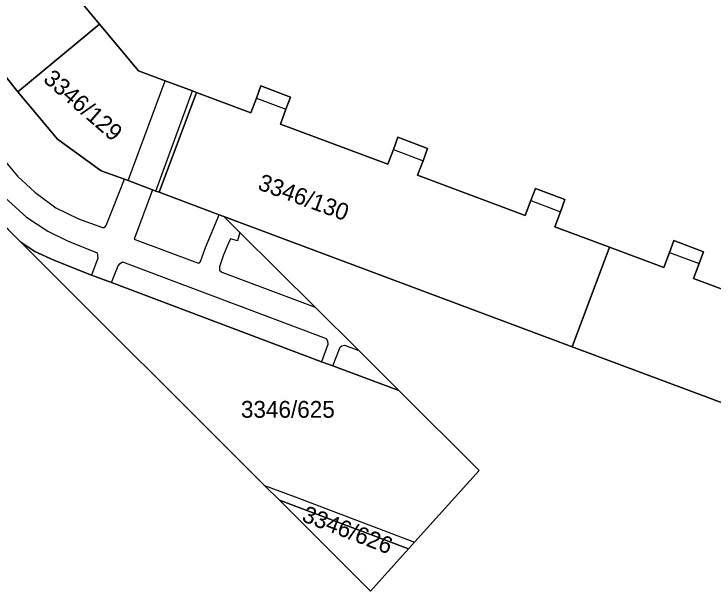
# Model space of a CAD drawing. Extents: x -262715 to -259381, y -1237238 to -1231182.
# Drawn here: x -262261.2 to -262178, y -1235354.7 to -1235286.1 of the extents above; entities that cross this region are included whole.
import ezdxf

# ---------------------------------------------------------------- set-up
doc = ezdxf.new("R2010")
doc.units = 0
for name, color, linetype in [('body_kn', 7, 'Continuous'), ('kladpar_druhypozemkov', 7, 'Continuous'), ('kladpar_hranice', 7, 'Continuous'), ('kladpar_parcelnecisla', 7, 'Continuous'), ('kladpar_plochy', 7, 'Continuous'), ('zappar_hrandruhpozemk', 7, 'Continuous')]:
    doc.layers.add(name, color=color, linetype=linetype)

msp = doc.modelspace()

# ---------------------------------------------------------------- linework, layer by layer
at = {"layer": 'body_kn'}
for p, q in [((-262250.99, -1235287.29), (-262250.99, -1235287.29)), ((-262250.99, -1235287.29), (-262250.99, -1235287.29)), ((-262246.35, -1235292.87), (-262246.35, -1235292.87)), ((-262243.18, -1235294.05), (-262243.18, -1235294.05)), ((-262231.81, -1235294.66), (-262231.81, -1235294.66)), ((-262260.69, -1235295.34), (-262260.69, -1235295.34)), ((-262239.93, -1235295.25), (-262239.93, -1235295.25)), ((-262239.48, -1235295.45), (-262239.48, -1235295.45)), ((-262239.48, -1235295.45), (-262239.48, -1235295.45)), ((-262228.3, -1235295.97), (-262228.3, -1235295.97)), ((-262232.35, -1235296.11), (-262232.35, -1235296.11)), ((-262232.35, -1235296.11), (-262232.35, -1235296.11)), ((-262228.84, -1235297.43), (-262228.84, -1235297.43)), ((-262233.01, -1235297.87), (-262233.01, -1235297.87)), ((-262229.5, -1235299.18), (-262229.5, -1235299.18)), ((-262256, -1235300.99), (-262256, -1235300.99)), ((-262215.53, -1235300.76), (-262215.53, -1235300.76)), ((-262216.07, -1235302.22), (-262216.07, -1235302.22)), ((-262216.07, -1235302.22), (-262216.07, -1235302.22)), ((-262212, -1235302.08), (-262212, -1235302.08)), ((-262212.54, -1235303.54), (-262212.54, -1235303.54)), ((-262216.72, -1235303.96), (-262216.72, -1235303.96)), ((-262250.79, -1235304.75), (-262250.79, -1235304.75)), ((-262260.73, -1235305.37), (-262260.73, -1235305.37)), ((-262248.01, -1235305.75), (-262248.01, -1235305.75)), ((-262247.59, -1235305.9), (-262247.59, -1235305.9)), ((-262247.59, -1235305.9), (-262247.59, -1235305.9)), ((-262213.19, -1235305.28), (-262213.19, -1235305.28)), ((-262199.19, -1235306.85), (-262199.19, -1235306.85)), ((-262258.67, -1235307.3), (-262258.67, -1235307.3)), ((-262244.71, -1235306.99), (-262244.71, -1235306.99)), ((-262244.71, -1235306.99), (-262244.71, -1235306.99)), ((-262244.29, -1235307.15), (-262244.29, -1235307.15)), ((-262244.29, -1235307.15), (-262244.29, -1235307.15)), ((-262243.91, -1235307.3), (-262243.91, -1235307.3)), ((-262199.73, -1235308.29), (-262199.73, -1235308.29)), ((-262199.73, -1235308.29), (-262199.73, -1235308.29)), ((-262195.67, -1235308.17), (-262195.67, -1235308.17)), ((-262256.18, -1235309.13), (-262256.18, -1235309.13)), ((-262236.77, -1235309.97), (-262236.77, -1235309.97)), ((-262236.21, -1235310.18), (-262236.21, -1235310.18)), ((-262236.21, -1235310.18), (-262236.21, -1235310.18)), ((-262200.4, -1235310.07), (-262200.4, -1235310.07)), ((-262196.21, -1235309.61), (-262196.21, -1235309.61)), ((-262259.67, -1235310.24), (-262259.67, -1235310.24)), ((-262253.48, -1235310.45), (-262253.48, -1235310.45)), ((-262250.65, -1235311.49), (-262250.65, -1235311.49)), ((-262250.4, -1235311.48), (-262250.4, -1235311.48)), ((-262250.21, -1235311.26), (-262250.21, -1235311.26)), ((-262196.88, -1235311.39), (-262196.88, -1235311.39)), ((-262257.13, -1235311.91), (-262257.13, -1235311.91)), ((-262234.3, -1235312.08), (-262234.3, -1235312.08)), ((-262234.3, -1235312.08), (-262234.3, -1235312.08)), ((-262260.36, -1235313.22), (-262260.36, -1235313.22)), ((-262260.36, -1235313.22), (-262260.36, -1235313.22)), ((-262254.82, -1235313.09), (-262254.82, -1235313.09)), ((-262246.89, -1235312.86), (-262246.89, -1235312.86)), ((-262235.7, -1235313.44), (-262235.7, -1235313.44)), ((-262235.42, -1235312.83), (-262235.42, -1235312.83)), ((-262234.58, -1235313.08), (-262234.58, -1235313.08)), ((-262182.72, -1235313.05), (-262182.72, -1235313.05)), ((-262258.68, -1235314.36), (-262258.68, -1235314.36)), ((-262238.39, -1235313.87), (-262238.39, -1235313.87)), ((-262190.38, -1235313.82), (-262190.38, -1235313.82)), ((-262190.38, -1235313.82), (-262190.38, -1235313.82)), ((-262179.2, -1235314.37), (-262179.2, -1235314.37)), ((-262251.27, -1235314.48), (-262251.27, -1235314.48)), ((-262251.2, -1235315.15), (-262251.2, -1235315.15)), ((-262236.26, -1235314.72), (-262236.26, -1235314.72)), ((-262183.25, -1235314.47), (-262183.25, -1235314.47)), ((-262183.25, -1235314.47), (-262183.25, -1235314.47)), ((-262256.41, -1235315.38), (-262256.41, -1235315.38)), ((-262248.76, -1235316.03), (-262248.76, -1235316.03)), ((-262248.55, -1235315.78), (-262248.55, -1235315.78)), ((-262248.25, -1235315.56), (-262248.25, -1235315.56)), ((-262239.34, -1235315.69), (-262239.34, -1235315.69)), ((-262239.12, -1235315.69), (-262239.12, -1235315.69)), ((-262238.99, -1235315.51), (-262238.99, -1235315.51)), ((-262179.73, -1235315.78), (-262179.73, -1235315.78)), ((-262236.74, -1235316.55), (-262236.74, -1235316.55)), ((-262236.72, -1235316.18), (-262236.72, -1235316.18)), ((-262236.45, -1235316.79), (-262236.45, -1235316.79)), ((-262183.91, -1235316.24), (-262183.91, -1235316.24)), ((-262251.96, -1235317.15), (-262251.96, -1235317.15)), ((-262180.39, -1235317.55), (-262180.39, -1235317.55)), ((-262249.58, -1235318.04), (-262249.58, -1235318.04)), ((-262249.58, -1235318.04), (-262249.58, -1235318.04)), ((-262225.37, -1235320.96), (-262225.37, -1235320.96)), ((-262224.06, -1235324.7), (-262224.06, -1235324.7)), ((-262223.9, -1235324.98), (-262223.9, -1235324.98)), ((-262223.87, -1235325.41), (-262223.87, -1235325.41)), ((-262222.4, -1235325.7), (-262222.4, -1235325.7)), ((-262222.2, -1235325.54), (-262222.2, -1235325.54)), ((-262221.88, -1235325.48), (-262221.88, -1235325.48)), ((-262194.81, -1235325.66), (-262194.81, -1235325.66)), ((-262220.18, -1235326.12), (-262220.18, -1235326.12)), ((-262224.63, -1235327.44), (-262224.63, -1235327.44)), ((-262224.63, -1235327.44), (-262224.63, -1235327.44)), ((-262223.28, -1235327.94), (-262223.28, -1235327.94)), ((-262223.28, -1235327.94), (-262223.28, -1235327.94)), ((-262215.41, -1235330.87), (-262215.41, -1235330.87)), ((-262215.41, -1235330.87), (-262215.41, -1235330.87)), ((-262205.86, -1235340.37), (-262205.86, -1235340.37)), ((-262231.38, -1235342.15), (-262231.38, -1235342.15)), ((-262231.38, -1235342.15), (-262231.38, -1235342.15)), ((-262229.62, -1235343.91), (-262229.62, -1235343.91)), ((-262229.62, -1235343.91), (-262229.62, -1235343.91)), ((-262227.74, -1235343.51), (-262227.74, -1235343.51)), ((-262213.54, -1235348.89), (-262213.54, -1235348.89)), ((-262214.26, -1235349.68), (-262214.26, -1235349.68)), ((-262214.26, -1235349.68), (-262214.26, -1235349.68)), ((-262218.8, -1235354.71), (-262218.8, -1235354.71))]:
    msp.add_line(p, q, dxfattribs=at)
at = {"layer": 'kladpar_druhypozemkov'}
for p, q in [((-262252.33, -1235295.91), (-262252.33, -1235295.91)), ((-262225.51, -1235306.7), (-262225.51, -1235306.7)), ((-262228.84, -1235331.99), (-262228.84, -1235331.99)), ((-262219.71, -1235352.45), (-262219.71, -1235352.45))]:
    msp.add_line(p, q, dxfattribs=at)
at = {"layer": 'kladpar_hranice'}
for p, q in [((-262263.33, -1235310.25), (-262260.36, -1235313.22)), ((-262229.62, -1235343.91), (-262214.26, -1235349.68)), ((-262214.26, -1235349.68), (-262229.62, -1235343.91))]:
    msp.add_line(p, q, dxfattribs=at)
for points in [[(-262264.69, -1235270.78), (-262255.81, -1235281.48), (-262254.34, -1235280.27), (-262253.15, -1235279.27), (-262250.93, -1235281.95), (-262252.12, -1235282.94), (-262253.59, -1235284.16), (-262250.99, -1235287.29), (-262260.69, -1235295.34), (-262263.69, -1235291.66)], [(-262167.64, -1235322.31), (-262180.39, -1235317.55), (-262179.73, -1235315.78), (-262179.2, -1235314.37), (-262182.72, -1235313.05), (-262183.25, -1235314.47), (-262183.91, -1235316.24), (-262190.38, -1235313.82), (-262196.88, -1235311.39), (-262196.21, -1235309.61), (-262195.67, -1235308.17), (-262199.19, -1235306.85), (-262199.73, -1235308.29), (-262200.4, -1235310.07), (-262213.19, -1235305.28), (-262212.54, -1235303.54), (-262212, -1235302.08), (-262215.53, -1235300.76), (-262216.07, -1235302.22), (-262216.72, -1235303.96), (-262229.5, -1235299.18), (-262228.84, -1235297.43), (-262228.3, -1235295.97), (-262231.81, -1235294.66), (-262232.35, -1235296.11), (-262233.01, -1235297.87), (-262239.48, -1235295.45), (-262239.93, -1235295.25), (-262243.18, -1235294.05), (-262246.35, -1235292.87), (-262250.99, -1235287.29), (-262253.59, -1235284.16)], [(-262250.99, -1235287.29), (-262246.35, -1235292.87), (-262243.18, -1235294.05), (-262239.93, -1235295.25), (-262239.48, -1235295.45), (-262243.91, -1235307.3), (-262244.29, -1235307.15), (-262244.71, -1235306.99), (-262247.59, -1235305.9), (-262248.01, -1235305.75), (-262250.79, -1235304.75), (-262256, -1235300.99), (-262260.69, -1235295.34), (-262250.99, -1235287.29)], [(-262263.69, -1235291.66), (-262260.69, -1235295.34), (-262256, -1235300.99), (-262250.79, -1235304.75), (-262248.01, -1235305.75), (-262247.59, -1235305.9), (-262244.71, -1235306.99), (-262244.29, -1235307.15), (-262243.91, -1235307.3), (-262236.77, -1235309.97), (-262236.21, -1235310.18)], [(-262239.48, -1235295.45), (-262233.01, -1235297.87), (-262232.35, -1235296.11), (-262231.81, -1235294.66), (-262228.3, -1235295.97), (-262228.84, -1235297.43), (-262229.5, -1235299.18), (-262216.72, -1235303.96), (-262216.07, -1235302.22), (-262215.53, -1235300.76), (-262212, -1235302.08), (-262212.54, -1235303.54), (-262213.19, -1235305.28), (-262200.4, -1235310.07), (-262199.73, -1235308.29), (-262199.19, -1235306.85), (-262195.67, -1235308.17), (-262196.21, -1235309.61), (-262196.88, -1235311.39), (-262190.38, -1235313.82), (-262194.81, -1235325.66), (-262236.21, -1235310.18), (-262236.77, -1235309.97), (-262243.91, -1235307.3), (-262239.48, -1235295.45)], [(-262260.36, -1235313.22), (-262231.38, -1235342.15), (-262229.62, -1235343.91), (-262218.8, -1235354.71), (-262214.26, -1235349.68), (-262213.54, -1235348.89), (-262205.86, -1235340.37), (-262215.41, -1235330.87), (-262220.18, -1235326.12), (-262225.37, -1235320.96), (-262234.3, -1235312.08), (-262236.21, -1235310.18)], [(-262236.21, -1235310.18), (-262234.3, -1235312.08), (-262225.37, -1235320.96), (-262220.18, -1235326.12), (-262215.41, -1235330.87)], [(-262236.21, -1235310.18), (-262194.81, -1235325.66), (-262145.75, -1235343.97)], [(-262215.41, -1235330.87), (-262223.28, -1235327.94), (-262224.63, -1235327.44), (-262249.58, -1235318.04), (-262251.96, -1235317.15), (-262256.41, -1235315.38), (-262258.68, -1235314.36), (-262260.36, -1235313.22), (-262263.33, -1235310.25)], [(-262229.62, -1235343.91), (-262231.38, -1235342.15), (-262260.36, -1235313.22)], [(-262260.36, -1235313.22), (-262258.68, -1235314.36), (-262256.41, -1235315.38), (-262251.96, -1235317.15), (-262249.58, -1235318.04), (-262224.63, -1235327.44)], [(-262190.38, -1235313.82), (-262183.91, -1235316.24), (-262183.25, -1235314.47), (-262182.72, -1235313.05), (-262179.2, -1235314.37), (-262179.73, -1235315.78), (-262180.39, -1235317.55), (-262167.64, -1235322.31), (-262166.98, -1235320.56), (-262166.44, -1235319.11), (-262162.93, -1235320.42), (-262163.47, -1235321.87), (-262164.12, -1235323.62), (-262151.36, -1235328.38), (-262150.7, -1235326.6), (-262150.17, -1235325.2), (-262146.67, -1235326.51), (-262147.19, -1235327.91), (-262147.86, -1235329.69), (-262141.37, -1235332.11), (-262145.75, -1235343.97), (-262194.81, -1235325.66), (-262190.38, -1235313.82)], [(-262224.63, -1235327.44), (-262223.28, -1235327.94), (-262215.41, -1235330.87)], [(-262215.41, -1235330.87), (-262205.86, -1235340.37), (-262213.54, -1235348.89), (-262214.26, -1235349.68)], [(-262214.26, -1235349.68), (-262218.8, -1235354.71), (-262229.62, -1235343.91)]]:
    msp.add_lwpolyline(points, dxfattribs=at)
at = {"layer": 'kladpar_plochy'}
for p, q in [((-262250.99, -1235287.29), (-262253.59, -1235284.16)), ((-262246.35, -1235292.87), (-262250.99, -1235287.29)), ((-262243.18, -1235294.05), (-262246.35, -1235292.87)), ((-262239.93, -1235295.25), (-262243.18, -1235294.05)), ((-262231.81, -1235294.66), (-262232.35, -1235296.11)), ((-262228.3, -1235295.97), (-262231.81, -1235294.66)), ((-262239.48, -1235295.45), (-262239.93, -1235295.25)), ((-262233.01, -1235297.87), (-262239.48, -1235295.45)), ((-262228.84, -1235297.43), (-262228.3, -1235295.97)), ((-262232.35, -1235296.11), (-262233.01, -1235297.87)), ((-262229.5, -1235299.18), (-262228.84, -1235297.43)), ((-262216.72, -1235303.96), (-262229.5, -1235299.18)), ((-262215.53, -1235300.76), (-262216.07, -1235302.22)), ((-262212, -1235302.08), (-262215.53, -1235300.76)), ((-262216.07, -1235302.22), (-262216.72, -1235303.96)), ((-262212.54, -1235303.54), (-262212, -1235302.08)), ((-262213.19, -1235305.28), (-262212.54, -1235303.54)), ((-262200.4, -1235310.07), (-262213.19, -1235305.28)), ((-262199.19, -1235306.85), (-262199.73, -1235308.29)), ((-262195.67, -1235308.17), (-262199.19, -1235306.85)), ((-262199.73, -1235308.29), (-262200.4, -1235310.07)), ((-262196.21, -1235309.61), (-262195.67, -1235308.17)), ((-262234.3, -1235312.08), (-262236.21, -1235310.18)), ((-262236.21, -1235310.18), (-262194.81, -1235325.66)), ((-262196.88, -1235311.39), (-262196.21, -1235309.61)), ((-262263.33, -1235310.25), (-262260.36, -1235313.22)), ((-262190.38, -1235313.82), (-262196.88, -1235311.39)), ((-262225.37, -1235320.96), (-262234.3, -1235312.08)), ((-262260.36, -1235313.22), (-262231.38, -1235342.15)), ((-262182.72, -1235313.05), (-262183.25, -1235314.47)), ((-262179.2, -1235314.37), (-262182.72, -1235313.05)), ((-262183.91, -1235316.24), (-262190.38, -1235313.82)), ((-262179.73, -1235315.78), (-262179.2, -1235314.37)), ((-262183.25, -1235314.47), (-262183.91, -1235316.24)), ((-262180.39, -1235317.55), (-262179.73, -1235315.78)), ((-262167.64, -1235322.31), (-262180.39, -1235317.55)), ((-262220.18, -1235326.12), (-262225.37, -1235320.96)), ((-262194.81, -1235325.66), (-262145.75, -1235343.97)), ((-262215.41, -1235330.87), (-262220.18, -1235326.12)), ((-262205.86, -1235340.37), (-262215.41, -1235330.87)), ((-262213.54, -1235348.89), (-262205.86, -1235340.37)), ((-262231.38, -1235342.15), (-262229.62, -1235343.91)), ((-262229.62, -1235343.91), (-262218.8, -1235354.71)), ((-262214.26, -1235349.68), (-262213.54, -1235348.89)), ((-262218.8, -1235354.71), (-262214.26, -1235349.68))]:
    msp.add_line(p, q, dxfattribs=at)
for points in [[(-262264.69, -1235270.78), (-262255.81, -1235281.48), (-262254.34, -1235280.27), (-262253.15, -1235279.27), (-262250.93, -1235281.95), (-262252.12, -1235282.94), (-262253.59, -1235284.16), (-262250.99, -1235287.29), (-262260.69, -1235295.34), (-262263.69, -1235291.66)], [(-262263.69, -1235291.66), (-262260.69, -1235295.34), (-262256, -1235300.99), (-262250.79, -1235304.75), (-262248.01, -1235305.75), (-262247.59, -1235305.9), (-262244.71, -1235306.99), (-262244.29, -1235307.15), (-262243.91, -1235307.3), (-262236.77, -1235309.97), (-262236.21, -1235310.18), (-262234.3, -1235312.08), (-262225.37, -1235320.96), (-262220.18, -1235326.12), (-262215.41, -1235330.87), (-262223.28, -1235327.94), (-262224.63, -1235327.44), (-262249.58, -1235318.04), (-262251.96, -1235317.15), (-262256.41, -1235315.38), (-262258.68, -1235314.36), (-262260.36, -1235313.22), (-262263.33, -1235310.25)]]:
    msp.add_lwpolyline(points, dxfattribs=at)
for points in [[(-262250.99, -1235287.29), (-262246.35, -1235292.87), (-262243.18, -1235294.05), (-262239.93, -1235295.25), (-262239.48, -1235295.45), (-262243.91, -1235307.3), (-262244.29, -1235307.15), (-262244.71, -1235306.99), (-262247.59, -1235305.9), (-262248.01, -1235305.75), (-262250.79, -1235304.75), (-262256, -1235300.99), (-262260.69, -1235295.34)], [(-262239.48, -1235295.45), (-262233.01, -1235297.87), (-262232.35, -1235296.11), (-262231.81, -1235294.66), (-262228.3, -1235295.97), (-262228.84, -1235297.43), (-262229.5, -1235299.18), (-262216.72, -1235303.96), (-262216.07, -1235302.22), (-262215.53, -1235300.76), (-262212, -1235302.08), (-262212.54, -1235303.54), (-262213.19, -1235305.28), (-262200.4, -1235310.07), (-262199.73, -1235308.29), (-262199.19, -1235306.85), (-262195.67, -1235308.17), (-262196.21, -1235309.61), (-262196.88, -1235311.39), (-262190.38, -1235313.82), (-262194.81, -1235325.66), (-262236.21, -1235310.18), (-262236.77, -1235309.97), (-262243.91, -1235307.3)], [(-262224.63, -1235327.44), (-262223.28, -1235327.94), (-262215.41, -1235330.87), (-262205.86, -1235340.37), (-262213.54, -1235348.89), (-262214.26, -1235349.68), (-262229.62, -1235343.91), (-262231.38, -1235342.15), (-262260.36, -1235313.22), (-262258.68, -1235314.36), (-262256.41, -1235315.38), (-262251.96, -1235317.15), (-262249.58, -1235318.04)], [(-262190.38, -1235313.82), (-262183.91, -1235316.24), (-262183.25, -1235314.47), (-262182.72, -1235313.05), (-262179.2, -1235314.37), (-262179.73, -1235315.78), (-262180.39, -1235317.55), (-262167.64, -1235322.31), (-262166.98, -1235320.56), (-262166.44, -1235319.11), (-262162.93, -1235320.42), (-262163.47, -1235321.87), (-262164.12, -1235323.62), (-262151.36, -1235328.38), (-262150.7, -1235326.6), (-262150.17, -1235325.2), (-262146.67, -1235326.51), (-262147.19, -1235327.91), (-262147.86, -1235329.69), (-262141.37, -1235332.11), (-262145.75, -1235343.97), (-262194.81, -1235325.66)], [(-262229.62, -1235343.91), (-262214.26, -1235349.68), (-262218.8, -1235354.71)]]:
    msp.add_lwpolyline(points, close=True, dxfattribs=at)
at = {"layer": 'zappar_hrandruhpozemk'}
for p, q in [((-262247.59, -1235305.9), (-262243.18, -1235294.05)), ((-262268.72, -1235295.93), (-262260.73, -1235305.37)), ((-262244.29, -1235307.15), (-262239.93, -1235295.25)), ((-262232.35, -1235296.11), (-262228.84, -1235297.43)), ((-262232.35, -1235296.11), (-262228.84, -1235297.43)), ((-262216.07, -1235302.22), (-262212.54, -1235303.54)), ((-262216.07, -1235302.22), (-262212.54, -1235303.54)), ((-262244.71, -1235306.99), (-262246.89, -1235312.86)), ((-262199.73, -1235308.29), (-262196.21, -1235309.61)), ((-262199.73, -1235308.29), (-262196.21, -1235309.61)), ((-262246.89, -1235312.86), (-262239.34, -1235315.69)), ((-262236.26, -1235314.72), (-262236.72, -1235316.18)), ((-262183.25, -1235314.47), (-262179.73, -1235315.78)), ((-262183.25, -1235314.47), (-262179.73, -1235315.78)), ((-262248.25, -1235315.56), (-262224.06, -1235324.7)), ((-262221.88, -1235325.48), (-262220.18, -1235326.12)), ((-262231.38, -1235342.15), (-262227.74, -1235343.51)), ((-262227.74, -1235343.51), (-262213.54, -1235348.89))]:
    msp.add_line(p, q, dxfattribs=at)
for points in [[(-262260.73, -1235305.37), (-262258.67, -1235307.3), (-262256.18, -1235309.13), (-262253.48, -1235310.45), (-262250.65, -1235311.49), (-262250.4, -1235311.48), (-262250.21, -1235311.26), (-262248.01, -1235305.75)], [(-262263.14, -1235307.18), (-262259.67, -1235310.24), (-262257.13, -1235311.91), (-262254.82, -1235313.09), (-262251.27, -1235314.48), (-262251.2, -1235315.15), (-262251.96, -1235317.15)], [(-262239.34, -1235315.69), (-262239.12, -1235315.69), (-262238.99, -1235315.51), (-262238.39, -1235313.87), (-262236.77, -1235309.97)], [(-262234.3, -1235312.08), (-262234.58, -1235313.08), (-262235.42, -1235312.83), (-262235.7, -1235313.44), (-262236.26, -1235314.72)], [(-262249.58, -1235318.04), (-262248.76, -1235316.03), (-262248.55, -1235315.78), (-262248.25, -1235315.56)], [(-262236.72, -1235316.18), (-262236.74, -1235316.55), (-262236.45, -1235316.79), (-262225.37, -1235320.96)], [(-262224.06, -1235324.7), (-262223.9, -1235324.98), (-262223.87, -1235325.41), (-262224.63, -1235327.44)], [(-262223.28, -1235327.94), (-262222.4, -1235325.7), (-262222.2, -1235325.54), (-262221.88, -1235325.48)]]:
    msp.add_lwpolyline(points, dxfattribs=at)

# ---------------------------------------------------------------- texts
at = {"layer": 'kladpar_parcelnecisla'}
for s, rotation, p in [('3346/129', 319, (-262257.801, -1235294.036)), ('3346/130', 340, (-262232.307, -1235306.92)), ('3346/626', 339, (-262227.062, -1235346.37))]:
    msp.add_text(s, height=2, rotation=rotation, dxfattribs=at).set_placement(p)
msp.add_text('3346/625', height=2, dxfattribs=at).set_placement((-262234.188, -1235334.11))

doc.saveas('drawing.dxf')
